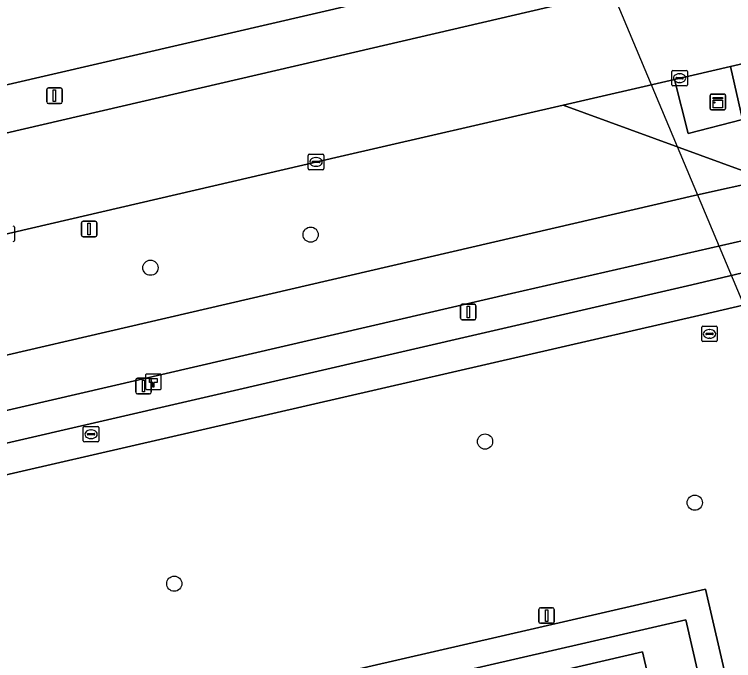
# Model space of a CAD drawing. Extents: x 156412 to 157779, y 382335 to 383768.
# Drawn here: x 157303.53 to 157349.85, y 383025.71 to 383067.34 of the extents above; entities that cross this region are included whole.
import ezdxf

# ---------------------------------------------------------------- set-up
doc = ezdxf.new("R2010")
doc.units = 0
for name, color, linetype in [('IMGEO_Berm_groen', 7, 'Continuous'), ('IMGEO_Boom', 7, 'Continuous'), ('IMGEO_Brandkraan', 7, 'Continuous'), ('IMGEO_Duiker', 7, 'Continuous'), ('IMGEO_Erf', 7, 'Continuous'), ('IMGEO_Fietspad_gesloten', 7, 'Continuous'), ('IMGEO_Groenvoorziening', 7, 'Continuous'), ('IMGEO_Hectometerpaal', 7, 'Continuous'), ('IMGEO_Kast', 7, 'Continuous'), ('IMGEO_Kolk', 7, 'Continuous'), ('IMGEO_Lichtmast', 7, 'Continuous'), ('IMGEO_Pand', 7, 'Continuous'), ('IMGEO_Rijbaan_regionaal_gesloten', 7, 'Continuous'), ('IMGEO_Rioolput', 7, 'Continuous'), ('IMGEO_Verkeersbordpaal', 7, 'Continuous'), ('IMGEO_Voetpad_open', 7, 'Continuous')]:
    doc.layers.add(name, color=color, linetype=linetype)

msp = doc.modelspace()

# ---------------------------------------------------------------- linework, layer by layer
at = {"layer": 'IMGEO_Berm_groen'}
for points in [[(157349.498, 383073.507), (157325.583, 383068.017), (157303.131, 383062.83), (157247.292, 383051.212), (157175.196, 383034.518), (157151.323, 383029.012), (157149.287, 383028.422), (157150.394, 383023.422), (157152.473, 383023.924), (157155.187, 383024.545), (157256.65, 383047.991)], [(157273.912, 383052.957), (157325.458, 383064.908), (157350.116, 383070.662)], [(157351.518, 383064.421), (157349.637, 383063.987), (157350.431, 383060.57), (157346.927, 383059.669), (157346.034, 383063.156), (157338.866, 383061.502), (157351.992, 383056.709), (157351.751, 383057.897), (157353.275, 383058.274), (157352.037, 383064.005)], [(157265.158, 383036.606), (157347.333, 383055.671), (157351.992, 383056.709), (157338.866, 383061.502), (157324.499, 383058.187), (157260.041, 383043.227)], [(157347.155, 383049.918), (157354.774, 383051.714), (157354.335, 383053.656), (157354.32, 383053.651), (157335.541, 383049.353), (157265.273, 383033.081)], [(157264.523, 383030.828), (157347.155, 383049.918)]]:
    msp.add_lwpolyline(points, dxfattribs=at)
at = {"layer": 'IMGEO_Boom'}
for centre in [(157322.608, 383053.152), (157312.288, 383051.021), (157333.839, 383039.822), (157347.346, 383035.885), (157313.824, 383030.666)]:
    msp.add_circle(centre, 0.489, dxfattribs=at)
at = {"layer": 'IMGEO_Brandkraan'}
for p, q in [((157307.965, 383039.87), (157307.965, 383040.722)), ((157308.04, 383040.796), (157308.892, 383040.796)), ((157308.966, 383040.722), (157308.966, 383039.87)), ((157308.224, 383040.29), (157308.224, 383040.302)), ((157308.662, 383040.253), (157308.264, 383040.253)), ((157308.267, 383040.339), (157308.665, 383040.339)), ((157308.453, 383040.576), (157308.478, 383040.576)), ((157308.708, 383040.302), (157308.708, 383040.29)), ((157308.892, 383039.796), (157308.04, 383039.796)), ((157308.476, 383040.016), (157308.451, 383040.016))]:
    msp.add_line(p, q, dxfattribs=at)
for points in [[(157307.965, 383039.87), (157307.965, 383040.722)], [(157308.04, 383040.796), (157308.892, 383040.796)], [(157308.966, 383040.722), (157308.966, 383039.87)], [(157308.892, 383039.796), (157308.04, 383039.796)]]:
    msp.add_lwpolyline(points, dxfattribs=at)
for centre, radius, start, end in [((157308.042, 383040.72), 0.0765, 91.552, 178.448), ((157308.042, 383040.72), 0.0765, 91.552, 178.448), ((157308.89, 383040.72), 0.0765, 1.552, 88.448), ((157308.89, 383040.72), 0.0765, 1.552, 88.448), ((157308.264, 383040.299), 0.0403, 85.8775, 175.7526), ((157308.261, 383040.289), 0.0366, 178.938, 274.7102), ((157308.665, 383040.296), 0.043, 264.8664, 352.4533), ((157308.669, 383040.301), 0.0386, 1.7309, 96.639), ((157308.042, 383039.872), 0.0765, 181.552, 268.448), ((157308.042, 383039.872), 0.0765, 181.552, 268.448), ((157308.89, 383039.872), 0.0765, 271.552, 358.448), ((157308.89, 383039.872), 0.0765, 271.552, 358.448)]:
    msp.add_arc(centre, radius, start, end, dxfattribs=at)
for centre, major_axis, ratio, start_param, end_param in [((157308.452, 383040.296), (-0.387, 0.002), 0.722429, 4.712389, 7.853982), ((157308.477, 383040.296), (-0.39, 0.002), 0.717154, 1.570796, 4.712389)]:
    msp.add_ellipse(centre, major_axis=major_axis, ratio=ratio, start_param=start_param, end_param=end_param, dxfattribs=at)
at = {"layer": 'IMGEO_Duiker'}
msp.add_lwpolyline([(157331.424, 383090.956), (157339.687, 383074.398), (157352.629, 383043.538), (157399.811, 383104.95), (157401.879, 383105.374), (157402.531, 383105.507)], dxfattribs=at)
at = {"layer": 'IMGEO_Erf'}
for points in [[(157352.377, 383003.953), (157346.774, 383028.329), (157286.921, 383014.572)], [(157338.893, 383025.092), (157343.986, 383026.268), (157345.766, 383018.585)]]:
    msp.add_lwpolyline(points, dxfattribs=at)
at = {"layer": 'IMGEO_Fietspad_gesloten'}
for points in [[(157335.541, 383049.353), (157354.32, 383053.651), (157354.335, 383053.656), (157354.775, 383053.792), (157355.24, 383053.893), (157355.713, 383053.953), (157356.189, 383053.971), (157356.665, 383053.948), (157357.137, 383053.884), (157357.601, 383053.779), (157358.055, 383053.633), (157358.494, 383053.449), (157356.888, 383060.426)], [(157353.538, 383057.054), (157351.992, 383056.709), (157347.333, 383055.671), (157265.158, 383036.606)], [(157265.273, 383033.081), (157335.541, 383049.353)]]:
    msp.add_lwpolyline(points, dxfattribs=at)
at = {"layer": 'IMGEO_Groenvoorziening'}
msp.add_lwpolyline([(157356.269, 383049.971), (157347.888, 383048.006), (157290.009, 383034.697), (157282.002, 383032.823), (157284.929, 383015.798), (157348.03, 383030.323), (157354.058, 383004.348)], dxfattribs=at)
at = {"layer": 'IMGEO_Hectometerpaal'}
for p, q in [((157311.974, 383044.09), (157311.974, 383043.249)), ((157311.974, 383044.09), (157311.974, 383043.249)), ((157312.89, 383044.174), (157312.049, 383044.174)), ((157312.89, 383044.174), (157312.049, 383044.174)), ((157312.974, 383043.258), (157312.974, 383044.099)), ((157312.974, 383043.258), (157312.974, 383044.099)), ((157312.058, 383043.174), (157312.899, 383043.174)), ((157312.058, 383043.174), (157312.899, 383043.174))]:
    msp.add_line(p, q, dxfattribs=at)
msp.add_lwpolyline([(157312.499, 383043.318), (157312.439, 383043.318), (157312.439, 383043.623), (157312.219, 383043.623), (157312.219, 383043.892), (157312.719, 383043.892), (157312.719, 383043.623), (157312.499, 383043.623), (157312.499, 383043.318)], dxfattribs=at)
for centre, start, end in [((157312.052, 383044.096), 92.4484, 184.2845), ((157312.052, 383044.096), 92.4484, 184.2845), ((157312.896, 383044.096), 2.4484, 94.2845), ((157312.896, 383044.096), 2.4484, 94.2845), ((157312.052, 383043.252), 182.4484, 274.2845), ((157312.052, 383043.252), 182.4484, 274.2845), ((157312.896, 383043.252), 272.4484, 4.2845), ((157312.896, 383043.252), 272.4484, 4.2845)]:
    msp.add_arc(centre, 0.0779, start, end, dxfattribs=at)
at = {"layer": 'IMGEO_Kast'}
for p, q in [((157348.331, 383061.274), (157348.331, 383062.115)), ((157348.331, 383062.115), (157348.331, 383061.274)), ((157348.406, 383062.199), (157349.247, 383062.199)), ((157349.247, 383062.199), (157348.406, 383062.199)), ((157349.331, 383062.124), (157349.331, 383061.283)), ((157349.331, 383061.283), (157349.331, 383062.124)), ((157349.256, 383061.199), (157348.415, 383061.199)), ((157348.415, 383061.199), (157349.256, 383061.199))]:
    msp.add_line(p, q, dxfattribs=at)
for points in [[(157348.526, 383061.989), (157349.126, 383061.989), (157349.126, 383061.904), (157348.526, 383061.904), (157348.526, 383061.989)], [(157348.526, 383061.814), (157349.126, 383061.814), (157349.126, 383061.325), (157348.526, 383061.325), (157348.526, 383061.814)]]:
    msp.add_lwpolyline(points, dxfattribs=at)
msp.add_circle((157348.61, 383061.663), 0.0377, dxfattribs=at)
for centre, start, end in [((157348.409, 383062.121), 92.4484, 184.2845), ((157348.409, 383062.121), 92.4484, 184.2845), ((157349.253, 383062.121), 2.4484, 94.2845), ((157349.253, 383062.121), 2.4484, 94.2845), ((157348.409, 383061.277), 182.4484, 274.2845), ((157348.409, 383061.277), 182.4484, 274.2845), ((157349.253, 383061.277), 272.4484, 4.2845), ((157349.253, 383061.277), 272.4484, 4.2845)]:
    msp.add_arc(centre, 0.0779, start, end, dxfattribs=at)
at = {"layer": 'IMGEO_Kolk'}
for p, q in [((157345.867, 383062.807), (157345.867, 383063.659)), ((157345.942, 383063.733), (157346.794, 383063.733)), ((157346.355, 383063.513), (157346.38, 383063.513)), ((157346.868, 383063.659), (157346.868, 383062.807)), ((157346.126, 383063.227), (157346.126, 383063.239)), ((157346.564, 383063.19), (157346.166, 383063.19)), ((157346.169, 383063.276), (157346.567, 383063.276)), ((157346.378, 383062.953), (157346.353, 383062.953)), ((157346.61, 383063.239), (157346.61, 383063.227)), ((157346.794, 383062.733), (157345.942, 383062.733)), ((157322.528, 383058.334), (157323.38, 383058.334)), ((157322.453, 383057.408), (157322.453, 383058.26)), ((157322.712, 383057.828), (157322.712, 383057.84)), ((157322.755, 383057.877), (157323.153, 383057.877)), ((157322.941, 383058.114), (157322.966, 383058.114)), ((157323.196, 383057.84), (157323.196, 383057.828)), ((157323.454, 383058.26), (157323.454, 383057.408)), ((157323.15, 383057.791), (157322.752, 383057.791)), ((157322.964, 383057.554), (157322.939, 383057.554)), ((157323.38, 383057.334), (157322.528, 383057.334)), ((157303.526, 383053.628), (157303.526, 383052.776))]:
    msp.add_line(p, q, dxfattribs=at)
for points in [[(157345.867, 383062.807), (157345.867, 383063.659)], [(157345.942, 383063.733), (157346.794, 383063.733)], [(157346.868, 383063.659), (157346.868, 383062.807)], [(157346.794, 383062.733), (157345.942, 383062.733)], [(157322.528, 383058.334), (157323.38, 383058.334)], [(157322.453, 383057.408), (157322.453, 383058.26)], [(157323.454, 383058.26), (157323.454, 383057.408)], [(157323.38, 383057.334), (157322.528, 383057.334)], [(157303.526, 383053.628), (157303.526, 383052.776)]]:
    msp.add_lwpolyline(points, dxfattribs=at)
for centre, radius, start, end in [((157345.944, 383063.657), 0.0765, 91.552, 178.448), ((157345.944, 383063.657), 0.0765, 91.552, 178.448), ((157346.792, 383063.657), 0.0765, 1.552, 88.448), ((157346.792, 383063.657), 0.0765, 1.552, 88.448), ((157346.166, 383063.236), 0.0403, 85.8775, 175.7526), ((157346.163, 383063.226), 0.0366, 178.938, 274.7102), ((157346.567, 383063.233), 0.043, 264.8664, 352.4533), ((157346.571, 383063.238), 0.0386, 1.7309, 96.639), ((157345.944, 383062.809), 0.0765, 181.552, 268.448), ((157345.944, 383062.809), 0.0765, 181.552, 268.448), ((157346.792, 383062.809), 0.0765, 271.552, 358.448), ((157346.792, 383062.809), 0.0765, 271.552, 358.448), ((157322.53, 383058.258), 0.0765, 91.552, 178.448), ((157322.53, 383058.258), 0.0765, 91.552, 178.448), ((157323.378, 383058.258), 0.0765, 1.552, 88.448), ((157323.378, 383058.258), 0.0765, 1.552, 88.448), ((157322.752, 383057.837), 0.0403, 85.8775, 175.7526), ((157323.157, 383057.839), 0.0386, 1.7309, 96.639), ((157322.53, 383057.41), 0.0765, 181.552, 268.448), ((157322.53, 383057.41), 0.0765, 181.552, 268.448), ((157322.749, 383057.827), 0.0366, 178.938, 274.7102), ((157323.153, 383057.834), 0.043, 264.8664, 352.4533), ((157323.378, 383057.41), 0.0765, 271.552, 358.448), ((157323.378, 383057.41), 0.0765, 271.552, 358.448), ((157303.45, 383053.626), 0.0765, 1.552, 88.448), ((157303.45, 383053.626), 0.0765, 1.552, 88.448), ((157303.45, 383052.778), 0.0765, 271.552, 358.448), ((157303.45, 383052.778), 0.0765, 271.552, 358.448)]:
    msp.add_arc(centre, radius, start, end, dxfattribs=at)
for centre, major_axis, ratio, start_param, end_param in [((157346.354, 383063.233), (-0.387, 0.002), 0.722429, 4.712389, 7.853982), ((157346.379, 383063.233), (-0.39, 0.002), 0.717154, 1.570796, 4.712389), ((157322.94, 383057.834), (-0.387, 0.002), 0.722429, 4.712389, 7.853982), ((157322.965, 383057.834), (-0.39, 0.002), 0.717154, 1.570796, 4.712389)]:
    msp.add_ellipse(centre, major_axis=major_axis, ratio=ratio, start_param=start_param, end_param=end_param, dxfattribs=at)
at = {"layer": 'IMGEO_Lichtmast'}
for p, q in [((157305.614, 383061.702), (157305.614, 383062.502)), ((157305.614, 383062.502), (157305.614, 383061.702)), ((157305.714, 383062.602), (157306.504, 383062.602)), ((157306.504, 383062.602), (157305.714, 383062.602)), ((157306.604, 383062.502), (157306.604, 383061.702)), ((157306.604, 383061.702), (157306.604, 383062.502)), ((157306.504, 383061.602), (157305.714, 383061.602)), ((157305.714, 383061.602), (157306.504, 383061.602)), ((157332.366, 383048.666), (157333.156, 383048.666)), ((157333.156, 383048.666), (157332.366, 383048.666)), ((157332.266, 383047.766), (157332.266, 383048.566)), ((157332.266, 383048.566), (157332.266, 383047.766)), ((157333.256, 383048.566), (157333.256, 383047.766)), ((157333.256, 383047.766), (157333.256, 383048.566)), ((157333.156, 383047.666), (157332.366, 383047.666)), ((157332.366, 383047.666), (157333.156, 383047.666)), ((157311.347, 383043), (157311.347, 383043.8)), ((157311.347, 383043.8), (157311.347, 383043)), ((157311.447, 383043.9), (157312.237, 383043.9)), ((157312.237, 383043.9), (157311.447, 383043.9)), ((157312.337, 383043.8), (157312.337, 383043)), ((157312.337, 383043), (157312.337, 383043.8)), ((157312.237, 383042.9), (157311.447, 383042.9)), ((157311.447, 383042.9), (157312.237, 383042.9)), ((157337.304, 383028.214), (157337.304, 383029.014)), ((157337.304, 383029.014), (157337.304, 383028.214)), ((157337.404, 383029.114), (157338.194, 383029.114)), ((157338.194, 383029.114), (157337.404, 383029.114)), ((157338.294, 383029.014), (157338.294, 383028.214)), ((157338.294, 383028.214), (157338.294, 383029.014)), ((157338.194, 383028.114), (157337.404, 383028.114)), ((157337.404, 383028.114), (157338.194, 383028.114))]:
    msp.add_line(p, q, dxfattribs=at)
for points in [[(157306.034, 383062.477), (157306.184, 383062.477), (157306.184, 383061.727), (157306.034, 383061.727), (157306.034, 383062.477)], [(157332.686, 383048.541), (157332.836, 383048.541), (157332.836, 383047.791), (157332.686, 383047.791), (157332.686, 383048.541)], [(157311.767, 383043.775), (157311.917, 383043.775), (157311.917, 383043.025), (157311.767, 383043.025), (157311.767, 383043.775)], [(157337.724, 383028.989), (157337.874, 383028.989), (157337.874, 383028.239), (157337.724, 383028.239), (157337.724, 383028.989)]]:
    msp.add_lwpolyline(points, dxfattribs=at)
for centre, start, end in [((157305.714, 383062.502), 90, 180), ((157305.714, 383062.502), 90, 180), ((157306.504, 383062.502), 0, 90), ((157306.504, 383062.502), 360, 90), ((157305.714, 383061.702), 180, 270), ((157305.714, 383061.702), 180, 270), ((157306.504, 383061.702), 270, 0), ((157306.504, 383061.702), 270, 0), ((157332.366, 383048.566), 90, 180), ((157332.366, 383048.566), 90, 180), ((157333.156, 383048.566), 0, 90), ((157333.156, 383048.566), 360, 90), ((157332.366, 383047.766), 180, 270), ((157332.366, 383047.766), 180, 270), ((157333.156, 383047.766), 270, 0), ((157333.156, 383047.766), 270, 0), ((157311.447, 383043.8), 90, 180), ((157311.447, 383043.8), 90, 180), ((157312.237, 383043.8), 0, 90), ((157312.237, 383043.8), 360, 90), ((157311.447, 383043), 180, 270), ((157311.447, 383043), 180, 270), ((157312.237, 383043), 270, 0), ((157312.237, 383043), 270, 0), ((157337.404, 383029.014), 90, 180), ((157337.404, 383029.014), 90, 180), ((157338.194, 383029.014), 0, 90), ((157338.194, 383029.014), 360, 90), ((157337.404, 383028.214), 180, 270), ((157337.404, 383028.214), 180, 270), ((157338.194, 383028.214), 270, 0), ((157338.194, 383028.214), 270, 0)]:
    msp.add_arc(centre, 0.1, start, end, dxfattribs=at)
at = {"layer": 'IMGEO_Pand'}
msp.add_lwpolyline([(157343.986, 383026.268), (157338.893, 383025.092), (157340.07, 383020.011), (157340.712, 383017.485), (157345.766, 383018.585)], close=True, dxfattribs=at)
at = {"layer": 'IMGEO_Rijbaan_regionaal_gesloten'}
msp.add_lwpolyline([(157347.885, 383079.898), (157324.8, 383074.573), (157303.756, 383069.649), (157295.594, 383067.589), (157250.826, 383055.368), (157153.136, 383032.737), (157150.615, 383032.201), (157151.323, 383029.012), (157175.196, 383034.518), (157247.292, 383051.212), (157303.131, 383062.83), (157325.583, 383068.017), (157349.498, 383073.507)], close=True, dxfattribs=at)
for points in [[(157351.518, 383064.421), (157350.116, 383070.662), (157325.458, 383064.908), (157273.912, 383052.957)], [(157260.041, 383043.227), (157324.499, 383058.187), (157338.866, 383061.502), (157346.034, 383063.156), (157349.637, 383063.987), (157351.518, 383064.421)]]:
    msp.add_lwpolyline(points, dxfattribs=at)
at = {"layer": 'IMGEO_Rioolput'}
for p, q in [((157347.797, 383046.333), (157347.797, 383047.185)), ((157347.872, 383047.259), (157348.724, 383047.259)), ((157348.798, 383047.185), (157348.798, 383046.333)), ((157348.056, 383046.753), (157348.056, 383046.765)), ((157348.099, 383046.802), (157348.497, 383046.802)), ((157348.285, 383047.039), (157348.31, 383047.039)), ((157348.54, 383046.765), (157348.54, 383046.753)), ((157348.724, 383046.259), (157347.872, 383046.259)), ((157348.494, 383046.716), (157348.096, 383046.716)), ((157348.308, 383046.479), (157348.283, 383046.479))]:
    msp.add_line(p, q, dxfattribs=at)
for points in [[(157347.797, 383046.333), (157347.797, 383047.185)], [(157347.872, 383047.259), (157348.724, 383047.259)], [(157348.798, 383047.185), (157348.798, 383046.333)], [(157348.724, 383046.259), (157347.872, 383046.259)]]:
    msp.add_lwpolyline(points, dxfattribs=at)
for centre, radius, start, end in [((157347.874, 383047.183), 0.0765, 91.552, 178.448), ((157347.874, 383047.183), 0.0765, 91.552, 178.448), ((157348.722, 383047.183), 0.0765, 1.552, 88.448), ((157348.722, 383047.183), 0.0765, 1.552, 88.448), ((157348.096, 383046.762), 0.0403, 85.8775, 175.7526), ((157348.093, 383046.752), 0.0366, 178.938, 274.7102), ((157348.497, 383046.759), 0.043, 264.8664, 352.4533), ((157348.501, 383046.764), 0.0386, 1.7309, 96.639), ((157347.874, 383046.335), 0.0765, 181.552, 268.448), ((157347.874, 383046.335), 0.0765, 181.552, 268.448), ((157348.722, 383046.335), 0.0765, 271.552, 358.448), ((157348.722, 383046.335), 0.0765, 271.552, 358.448)]:
    msp.add_arc(centre, radius, start, end, dxfattribs=at)
for centre, major_axis, ratio, start_param, end_param in [((157348.284, 383046.759), (-0.387, 0.002), 0.722429, 4.712389, 7.853982), ((157348.309, 383046.759), (-0.39, 0.002), 0.717154, 1.570796, 4.712389)]:
    msp.add_ellipse(centre, major_axis=major_axis, ratio=ratio, start_param=start_param, end_param=end_param, dxfattribs=at)
at = {"layer": 'IMGEO_Verkeersbordpaal'}
for p, q in [((157307.846, 383053.114), (157307.846, 383053.914)), ((157307.846, 383053.914), (157307.846, 383053.114)), ((157307.946, 383054.014), (157308.736, 383054.014)), ((157308.736, 383054.014), (157307.946, 383054.014)), ((157308.836, 383053.914), (157308.836, 383053.114)), ((157308.836, 383053.114), (157308.836, 383053.914)), ((157308.736, 383053.014), (157307.946, 383053.014)), ((157307.946, 383053.014), (157308.736, 383053.014))]:
    msp.add_line(p, q, dxfattribs=at)
msp.add_lwpolyline([(157308.266, 383053.889), (157308.416, 383053.889), (157308.416, 383053.139), (157308.266, 383053.139), (157308.266, 383053.889)], dxfattribs=at)
for centre, start, end in [((157307.946, 383053.914), 90, 180), ((157307.946, 383053.914), 90, 180), ((157308.736, 383053.914), 0, 90), ((157308.736, 383053.914), 360, 90), ((157307.946, 383053.114), 180, 270), ((157307.946, 383053.114), 180, 270), ((157308.736, 383053.114), 270, 0), ((157308.736, 383053.114), 270, 0)]:
    msp.add_arc(centre, 0.1, start, end, dxfattribs=at)
at = {"layer": 'IMGEO_Voetpad_open'}
for points in [[(157349.637, 383063.987), (157346.034, 383063.156), (157346.927, 383059.669), (157350.431, 383060.57)], [(157348.03, 383030.323), (157284.929, 383015.798), (157278.379, 383014.289), (157278.762, 383012.633), (157279.264, 383012.752), (157285.279, 383014.151), (157290.27, 382992.54), (157290.927, 382989.6), (157292.244, 382989.918), (157292.475, 382989.972), (157292.601, 382990.001), (157292.46, 382990.632), (157291.453, 382995.113), (157289.866, 383001.885), (157287.265, 383013.206), (157286.921, 383014.572), (157346.774, 383028.329), (157352.377, 383003.953), (157354.058, 383004.348)]]:
    msp.add_lwpolyline(points, close=True, dxfattribs=at)
for points in [[(157354.774, 383051.714), (157347.155, 383049.918), (157264.523, 383030.828)], [(157264.597, 383028.749), (157282.002, 383032.823), (157290.009, 383034.697), (157347.888, 383048.006), (157356.269, 383049.971)]]:
    msp.add_lwpolyline(points, dxfattribs=at)

doc.saveas('drawing.dxf')
